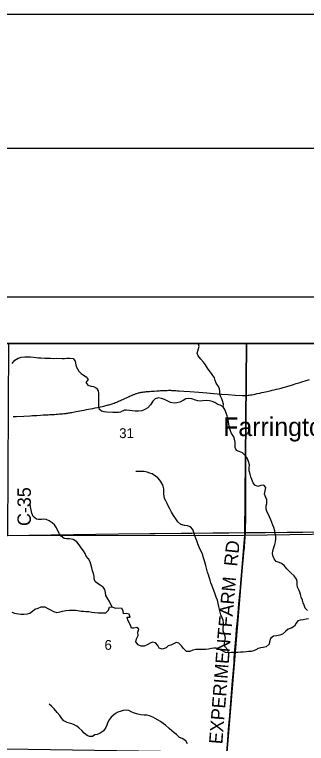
# Model space of a CAD drawing. Extents: x 0 to 680, y 0 to 440.
# Drawn here: x 438 to 459.8, y 385.4 to 440 of the extents above; entities that cross this region are included whole.
import ezdxf

# ---------------------------------------------------------------- set-up
doc = ezdxf.new("R2010")
doc.units = 0
for name, color, linetype in [('GM_X_Adjacent_County', 7, 'Continuous'), ('GM_X_County', 7, 'Continuous'), ('GM_X_County_Road', 7, 'Continuous'), ('GM_X_County_Road_Text', 7, 'Continuous'), ('GM_X_Minor_River', 7, 'Continuous'), ('GM_X_Section', 7, 'Continuous'), ('GM_X_Section_Text', 7, 'Continuous'), ('GM_X_Township', 7, 'Continuous'), ('GM_X_Unincorporated_Text', 7, 'Continuous'), ('SH_Border', 7, 'Continuous'), ('SH_Cut_Line', 7, 'Continuous'), ('SH_Data', 7, 'Continuous'), ('SH_Text', 7, 'Continuous')]:
    doc.layers.add(name, color=color, linetype=linetype)

msp = doc.modelspace()

# ---------------------------------------------------------------- linework, layer by layer
at = {"layer": 'GM_X_Adjacent_County'}
msp.add_lwpolyline([(583.052, 415.359), (345.039, 415.359), (345.039, 188.757)], dxfattribs=at)
at = {"layer": 'GM_X_County'}
msp.add_lwpolyline([(583.052, 415.359), (345.039, 415.359), (345.039, 188.757)], dxfattribs=at)
at = {"layer": 'GM_X_County_Road'}
for points in [[(455.289, 411.457), (455.349, 411.461), (455.448, 411.472), (455.525, 411.483), (455.611, 411.496), (455.714, 411.513), (455.827, 411.535), (455.967, 411.564), (456.122, 411.598), (456.302, 411.635), (456.452, 411.669), (456.622, 411.706), (456.863, 411.761), (457.094, 411.813), (457.243, 411.848), (457.378, 411.88), (457.555, 411.923), (457.698, 411.958), (457.806, 411.986), (457.91, 412.013), (458.068, 412.057), (458.262, 412.113), (458.404, 412.155), (458.507, 412.186), (458.592, 412.212), (458.671, 412.236), (458.823, 412.284), (458.957, 412.325), (459.037, 412.349), (459.133, 412.378), (459.251, 412.415), (459.388, 412.457), (459.524, 412.499), (459.693, 412.549), (460.028, 412.649)], [(437.856, 409.873), (438.118, 409.884), (438.658, 409.914), (439.139, 409.94), (439.298, 409.949), (439.446, 409.958), (439.629, 409.968), (439.894, 409.982), (440.115, 409.994), (440.299, 410.002), (440.469, 410.013), (440.603, 410.02), (440.721, 410.027), (440.835, 410.034), (440.943, 410.042), (441.071, 410.049), (441.195, 410.058), (441.322, 410.068), (441.45, 410.078), (441.555, 410.088), (441.65, 410.098), (441.741, 410.108), (441.813, 410.117), (441.886, 410.127), (441.96, 410.139), (442.029, 410.149), (442.103, 410.16), (442.172, 410.172), (442.246, 410.185), (442.348, 410.202), (442.459, 410.223), (442.582, 410.246), (442.716, 410.271), (442.854, 410.297), (442.998, 410.324), (443.162, 410.356), (443.349, 410.394), (443.507, 410.425), (443.647, 410.455), (443.81, 410.489), (443.996, 410.528), (444.162, 410.563), (444.292, 410.591), (444.396, 410.612), (444.515, 410.638), (444.619, 410.662), (444.711, 410.683), (444.8, 410.705), (444.889, 410.728), (444.96, 410.747), (445.024, 410.765), (445.109, 410.789), (445.181, 410.811), (445.261, 410.837), (445.334, 410.862), (445.412, 410.889), (445.489, 410.918), (445.548, 410.941), (445.607, 410.965), (445.662, 410.986), (445.742, 411.02), (445.817, 411.053), (445.89, 411.085), (445.971, 411.121), (446.073, 411.167), (446.168, 411.211), (446.256, 411.251), (446.342, 411.29), (446.439, 411.335), (446.54, 411.382), (446.623, 411.419), (446.705, 411.457), (446.768, 411.485), (446.813, 411.503), (446.852, 411.519), (446.904, 411.54), (446.95, 411.557), (447.004, 411.576), (447.056, 411.593), (447.115, 411.612), (447.171, 411.628), (447.224, 411.642), (447.273, 411.656), (447.324, 411.667), (447.384, 411.68), (447.44, 411.692), (447.494, 411.702), (447.549, 411.711), (447.623, 411.721), (447.699, 411.729), (447.767, 411.737), (447.843, 411.744), (447.943, 411.753), (448.067, 411.763), (448.19, 411.773), (448.416, 411.79), (448.616, 411.805), (448.77, 411.815), (448.892, 411.823), (448.986, 411.826), (449.073, 411.831), (449.155, 411.835), (449.271, 411.838), (449.376, 411.841), (449.474, 411.842), (449.555, 411.844), (449.632, 411.842), (449.712, 411.841), (449.806, 411.838), (449.919, 411.833), (450.04, 411.825), (450.165, 411.816), (450.28, 411.808), (450.618, 411.782), (451.076, 411.745), (451.747, 411.693), (452.343, 411.648), (452.834, 411.61), (453.435, 411.565), (453.937, 411.528), (454.472, 411.49), (455.002, 411.456), (455.104, 411.453), (455.174, 411.452), (455.221, 411.453), (455.27, 411.456), (455.289, 411.457)], [(455.226, 400.969), (455.226, 400.974), (455.233, 401.101), (455.238, 401.203), (455.249, 401.586), (455.257, 402.09), (455.258, 402.681), (455.261, 403.436), (455.268, 404.674), (455.267, 405.758), (455.272, 407.111), (455.274, 407.619), (455.277, 408.166), (455.283, 409.765), (455.29, 410.866), (455.289, 411.457)], [(453.889, 385.243), (453.98, 386.422), (454.065, 387.48), (454.196, 389.096), (454.272, 390.078), (454.313, 390.602), (454.381, 391.431), (454.402, 391.759), (454.451, 392.381), (454.514, 393.188), (454.535, 393.505), (454.569, 393.941), (454.63, 394.575), (454.681, 395.118), (454.75, 395.838), (454.819, 396.579), (454.884, 397.232), (454.943, 397.854), (455.003, 398.481), (455.015, 398.606), (455.027, 398.727), (455.04, 398.859), (455.057, 399.02), (455.071, 399.172), (455.084, 399.298), (455.098, 399.423), (455.113, 399.573), (455.123, 399.684), (455.139, 399.871), (455.153, 400.044), (455.164, 400.151), (455.172, 400.249), (455.183, 400.383), (455.191, 400.481), (455.2, 400.59), (455.211, 400.746), (455.22, 400.852), (455.226, 400.969)]]:
    msp.add_lwpolyline(points, dxfattribs=at)
at = {"layer": 'GM_X_Minor_River'}
for points in [[(453.576, 410.614), (453.594, 410.808), (453.519, 411.044), (453.463, 411.212), (453.36, 411.408), (453.324, 411.589), (453.322, 411.783), (453.293, 411.964), (453.21, 412.14), (453.049, 412.378), (452.966, 412.58), (452.917, 412.769), (452.756, 413.02), (452.406, 413.509), (452.245, 413.74), (452.102, 413.957), (451.907, 414.182), (451.692, 414.428), (451.63, 414.616), (451.696, 414.869), (451.782, 415.114), (451.719, 415.296), (451.606, 415.359)], [(437.779, 413.861), (437.991, 414.105), (438.227, 414.247), (438.456, 414.323), (438.724, 414.359), (438.932, 414.355), (439.159, 414.344), (439.393, 414.32), (439.573, 414.31), (439.767, 414.286), (439.941, 414.276), (440.221, 414.264), (440.402, 414.254), (440.656, 414.25), (440.883, 414.239), (441.124, 414.241), (441.525, 414.234), (441.706, 414.238), (441.88, 414.241), (442.108, 414.244), (442.342, 414.233), (442.499, 414.036), (442.529, 413.868), (442.566, 413.64), (442.663, 413.458), (442.78, 413.282), (442.945, 413.112), (443.123, 412.975), (443.309, 412.864), (443.459, 412.641), (443.301, 412.423), (443.438, 412.22), (443.698, 412.149), (443.871, 412.125), (444.097, 412.001), (444.207, 411.792), (444.237, 411.604), (444.247, 411.396)], [(444.247, 411.396), (444.25, 411.156), (444.246, 410.962), (444.235, 410.714), (444.258, 410.48), (444.463, 410.302), (444.636, 410.259), (444.856, 410.235), (445.324, 410.213), (445.745, 410.206), (445.92, 410.223)], [(450.767, 411.194), (450.571, 411.079), (450.327, 410.951), (450.098, 410.896), (449.897, 410.881), (449.625, 410.934), (449.373, 411.06), (449.188, 411.158), (448.963, 411.237), (448.723, 411.282), (448.488, 411.215), (448.309, 411.032), (448.136, 410.755), (447.937, 410.532), (447.672, 410.378), (447.483, 410.309), (447.242, 410.288), (446.981, 410.288), (446.761, 410.299), (446.554, 410.331), (446.348, 410.363), (446.181, 410.367), (445.92, 410.223)], [(459.866, 395.354), (459.709, 395.525), (459.621, 395.741), (459.565, 395.916), (459.496, 396.105), (459.414, 396.341), (459.359, 396.536), (459.316, 396.711), (459.233, 396.886), (459.118, 397.103), (459.109, 397.284), (459.107, 397.518), (459.045, 397.693), (458.89, 397.931), (458.66, 398.13), (458.32, 398.459), (458.126, 398.71), (457.942, 398.875), (457.763, 398.946), (457.538, 399.018), (457.388, 399.209), (457.294, 399.458), (457.271, 399.626), (457.289, 399.806), (457.348, 400.052), (457.433, 400.277), (457.492, 400.497), (457.517, 400.71), (457.515, 400.897), (457.467, 401.126), (457.431, 401.314), (457.363, 401.556), (457.294, 401.738), (457.218, 401.947), (457.142, 402.129), (457.047, 402.359), (456.958, 402.535), (456.868, 402.704), (456.78, 402.933), (456.786, 403.187), (456.83, 403.367), (456.843, 403.634), (456.767, 403.816), (456.666, 404.066), (456.712, 404.312), (456.758, 404.552), (456.608, 404.729), (456.387, 404.714), (456.171, 404.632), (455.939, 404.731), (455.81, 404.908), (455.702, 405.151), (455.64, 405.36), (455.578, 405.562), (455.523, 405.817), (455.521, 406.017), (455.534, 406.258), (455.459, 406.513), (455.365, 406.756), (455.242, 406.933), (455.02, 407.152), (454.774, 407.251), (454.576, 407.343), (454.46, 407.553), (454.458, 407.727), (454.47, 407.953), (454.422, 408.182), (454.359, 408.35), (454.197, 408.595), (454.115, 408.797), (454.034, 409.033), (453.987, 409.315), (453.957, 409.483), (453.929, 409.724), (453.868, 409.939), (453.805, 410.141), (453.73, 410.357), (453.576, 410.614), (453.351, 410.727), (453.172, 410.791), (452.935, 410.93), (452.749, 411.008), (452.536, 411.066), (452.296, 411.079), (452.054, 411.044), (451.874, 411.035), (451.674, 411.066), (451.501, 411.11), (451.236, 411.204), (450.949, 411.23), (450.767, 411.194)], [(453.98, 392.179), (453.911, 392.388), (453.703, 392.647), (453.661, 392.836), (453.706, 393.055), (453.745, 393.295), (453.689, 393.463), (453.607, 393.659), (453.557, 393.828), (453.575, 394.034), (453.599, 394.214), (453.604, 394.415), (453.562, 394.623), (453.493, 394.799), (453.404, 395.021), (453.342, 395.223), (453.287, 395.445), (453.239, 395.647), (453.197, 395.869), (453.136, 396.111), (453.055, 396.353), (452.979, 396.576), (452.879, 396.832), (452.803, 397.035), (452.714, 397.244), (452.652, 397.426), (452.589, 397.621), (452.521, 397.837), (452.465, 398.019), (452.403, 398.214), (452.323, 398.503), (452.267, 398.705), (452.218, 398.887), (452.162, 399.075), (452.1, 399.297), (452.013, 399.554), (451.937, 399.736), (451.861, 399.905), (451.765, 400.101), (451.663, 400.337), (451.602, 400.566), (451.488, 400.823), (451.432, 401.005), (451.383, 401.193), (451.301, 401.409), (451.138, 401.606), (450.906, 401.692), (450.673, 401.724), (450.414, 401.797), (450.178, 401.997), (450.036, 402.214), (449.854, 402.465), (449.706, 402.703), (449.572, 402.96), (449.482, 403.143), (449.374, 403.366), (449.278, 403.555), (449.189, 403.738), (449.153, 403.913), (449.136, 404.08), (449.141, 404.281), (449.132, 404.448), (449.09, 404.663), (448.982, 404.893), (448.833, 405.103), (448.69, 405.274), (448.505, 405.399), (448.249, 405.572), (448.076, 405.629), (447.891, 405.707), (447.651, 405.76), (447.484, 405.77), (447.257, 405.769), (447.042, 405.754)], [(445.269, 395.618), (445.158, 395.787), (445.061, 396.01), (444.951, 396.226), (444.788, 396.476), (444.779, 396.697), (444.709, 396.919), (444.598, 397.088), (444.36, 397.253), (444.175, 397.37), (443.99, 397.507), (443.927, 397.716), (443.909, 397.883), (443.86, 398.118), (443.803, 398.32), (443.753, 398.542), (443.671, 398.817), (443.621, 398.992), (443.497, 399.215), (443.327, 399.426), (443.243, 399.608), (443.119, 399.804), (442.936, 400.041), (442.792, 400.258), (442.616, 400.482), (442.338, 400.667), (442.084, 400.705), (441.85, 400.71), (441.677, 400.739), (441.452, 400.911), (441.335, 401.08), (441.211, 401.303), (441.108, 401.532), (440.958, 401.763), (440.78, 401.913), (440.562, 402.064), (440.336, 402.162), (440.156, 402.178), (439.982, 402.168), (439.767, 402.152), (439.594, 402.182), (439.363, 402.393), (439.267, 402.643), (439.168, 403.113), (439.125, 403.341)], [(437.769, 395.222), (437.968, 395.152), (438.268, 395.093), (438.442, 395.07), (438.663, 395.072), (438.924, 395.088), (439.112, 395.145), (439.309, 395.288), (439.492, 395.432), (439.734, 395.508), (439.957, 395.625), (440.217, 395.607), (440.456, 395.495)], [(440.456, 395.495), (440.702, 395.357), (440.874, 395.261), (441.127, 395.182), (441.375, 395.238), (441.544, 395.302), (441.792, 395.345), (442.08, 395.36), (442.267, 395.37), (442.535, 395.358), (442.708, 395.342), (442.942, 395.304), (443.129, 395.288), (443.303, 395.278), (443.523, 395.261), (443.75, 395.21), (443.97, 395.199), (444.224, 395.168), (444.465, 395.157), (444.632, 395.167), (444.8, 395.171), (444.983, 395.362), (445.074, 395.581), (445.269, 395.618), (445.501, 395.527)], [(453.045, 392.515), (452.878, 392.519), (452.69, 392.49), (452.461, 392.442), (452.24, 392.427), (452.059, 392.411), (451.872, 392.409), (451.518, 392.417), (451.296, 392.382), (451.066, 392.274), (450.832, 392.279), (450.59, 392.506), (450.447, 392.683), (450.245, 392.895), (450.059, 392.953), (449.842, 392.837), (449.646, 392.748), (449.465, 392.706), (449.294, 392.549), (449.01, 392.435), (448.771, 392.515), (448.689, 392.724), (448.52, 392.922), (448.287, 392.974), (448.112, 392.904), (447.895, 392.776), (447.672, 392.667), (447.438, 392.673), (447.219, 392.772), (447.038, 393.003), (447.096, 393.223), (447.216, 393.474), (447.181, 393.715), (447.273, 393.934), (447.103, 394.072), (446.894, 394.01), (446.713, 394.007), (446.651, 394.176), (446.575, 394.392), (446.447, 394.615), (446.392, 394.831), (446.606, 394.852), (446.544, 395.068), (446.318, 395.12), (446.104, 395.098), (446.096, 395.319), (445.986, 395.502), (445.501, 395.527)], [(459.945, 394.73), (459.77, 394.688), (459.548, 394.632), (459.334, 394.617), (459.165, 394.561), (459.027, 394.39), (458.902, 394.166), (458.657, 394.011), (458.442, 393.956), (458.224, 393.773), (458.018, 393.564), (457.796, 393.489), (457.561, 393.454), (457.333, 393.419), (457.121, 393.244), (457.042, 392.985), (457.011, 392.812), (456.779, 392.63), (456.55, 392.575), (456.382, 392.539), (456.194, 392.489), (456.018, 392.407), (455.835, 392.31), (455.667, 392.281), (455.48, 392.259), (455.305, 392.242), (455.077, 392.221), (454.877, 392.212), (454.662, 392.197), (454.448, 392.189), (454.201, 392.188), (453.98, 392.179), (453.753, 392.205), (453.508, 392.311), (453.277, 392.436), (453.045, 392.515)], [(445.514, 387.629), (445.188, 387.356), (445.044, 387.157), (444.94, 386.965), (444.863, 386.752), (444.765, 386.527), (444.594, 386.289), (444.364, 386.139), (444.142, 386.062), (443.974, 386.018), (443.791, 385.908), (443.57, 385.892), (443.384, 385.968), (443.16, 386.16), (443.003, 386.35), (442.785, 386.561), (442.613, 386.678), (442.428, 386.768), (442.255, 386.838), (442.075, 386.888), (441.889, 386.952), (441.65, 387.083), (441.499, 387.26), (441.349, 387.463), (441.146, 387.707), (440.923, 387.972), (440.739, 388.163), (440.554, 388.327)], [(450.897, 385.35), (450.775, 385.573), (450.505, 385.76), (450.313, 385.831), (450.084, 386.044), (449.9, 386.175), (449.729, 386.32), (449.52, 386.512), (449.251, 386.752), (449.074, 386.884), (448.883, 387.015), (448.712, 387.126), (448.481, 387.252), (448.309, 387.343), (448.057, 387.442), (447.871, 387.487), (447.664, 387.505), (447.404, 387.531), (447.177, 387.563), (446.938, 387.649), (446.747, 387.734), (446.508, 387.84), (446.335, 387.884), (446.087, 387.849), (445.858, 387.781), (445.69, 387.718), (445.514, 387.629)]]:
    msp.add_lwpolyline(points, dxfattribs=at)
at = {"layer": 'GM_X_Section'}
for points in [[(455.314, 415.359), (437.507, 415.359), (437.433, 400.957), (455.201, 400.985)], [(455.201, 400.985), (453.855, 384.689), (435.676, 384.972), (435.29, 400.967), (437.433, 400.957)]]:
    msp.add_lwpolyline(points, close=True, dxfattribs=at)
for points in [[(462.637, 415.359), (455.314, 415.359), (455.201, 400.985), (470.318, 401.222)], [(453.855, 384.689), (455.201, 400.985), (470.318, 401.222)]]:
    msp.add_lwpolyline(points, dxfattribs=at)
at = {"layer": 'GM_X_Township'}
for points in [[(462.865, 415.359), (383.681, 415.359)], [(437.355, 400.961), (445.718, 401.093), (470.526, 401.312)], [(437.355, 400.961), (445.718, 401.093), (455.157, 401.176), (464.746, 401.261)]]:
    msp.add_lwpolyline(points, dxfattribs=at)
at = {"layer": 'SH_Border'}
msp.add_lwpolyline([(30, 430), (670, 430), (670, 10), (30, 10)], close=True, dxfattribs=at)
at = {"layer": 'SH_Cut_Line'}
msp.add_lwpolyline([(0, 0), (680, 0), (680, 440), (0, 440)], close=True, dxfattribs=at)
at = {"layer": 'SH_Data'}
for p, q in [((341.539, 418.859), (586.539, 418.859)), ((345.039, 415.359), (583.039, 415.359))]:
    msp.add_line(p, q, dxfattribs=at)
at = {"layer": 'SH_Text'}
for points in [[(345.039, 415.359), (583.039, 415.359), (583.039, 177.359), (345.039, 177.359)], [(345.039, 415.359), (345.039, 177.359), (583.038, 177.359), (583.038, 415.359)]]:
    msp.add_lwpolyline(points, close=True, dxfattribs=at)

# ---------------------------------------------------------------- texts
at = {"layer": 'GM_X_County_Road_Text'}
for s, rotation, p in [('C-35', 90, (439.184, 401.675)), ('RD', 84.2422, (454.621, 398.616)), ('FARM', 84.8892, (454.209, 394.056)), ('EXPERIMENT', 85.4776, (453.504, 385.302))]:
    msp.add_text(s, height=1.0014, rotation=rotation, dxfattribs=at).set_placement(p)
at = {"layer": 'GM_X_Section_Text'}
for s, height, p in [('31', 0.7377, (445.793, 408.263)), ('6', 0.738, (444.692, 392.394))]:
    msp.add_text(s, height=height, rotation=0, dxfattribs=at).set_placement(p)
at = {"layer": 'GM_X_Unincorporated_Text'}
msp.add_text('Farrington', height=1.3919, rotation=0, dxfattribs=at).set_placement((453.57, 408.415))

doc.saveas('drawing.dxf')
